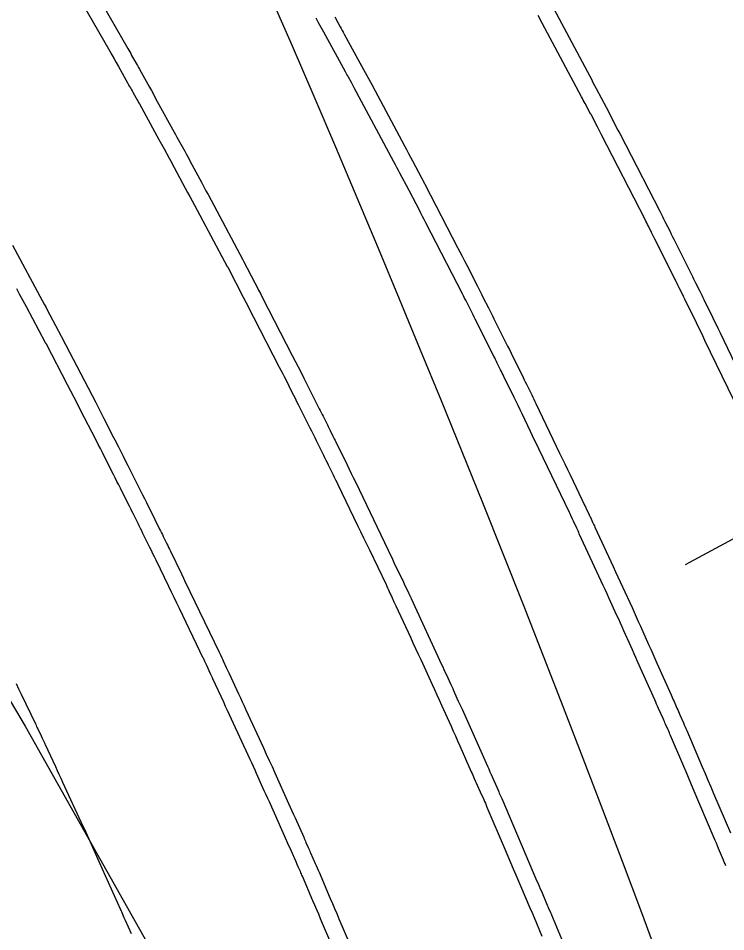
# Model space of a CAD drawing. Extents: x 954385 to 988206, y 1868364 to 1924553.
# Drawn here: x 957771.86 to 957809.26, y 1919849.5 to 1919897.82 of the extents above; entities that cross this region are included whole.
import ezdxf

# ---------------------------------------------------------------- set-up
doc = ezdxf.new("R2010")
doc.units = 0
for name, color, linetype in [('1', 7, 'Continuous'), ('Default', 7, 'Continuous'), ('Ex_Major Contours', 7, 'Continuous'), ('Ex_Minor Contours', 7, 'Continuous'), ('Perimeter', 7, 'Continuous'), ('Slopes', 7, 'Continuous')]:
    doc.layers.add(name, color=color, linetype=linetype)

msp = doc.modelspace()

# ---------------------------------------------------------------- linework, layer by layer
at = {"layer": '1'}
for points in [[(957775.981, 1919899.142), (957777.65, 1919896.221), (957777.701, 1919896.131), (957777.753, 1919896.04), (957777.804, 1919895.95), (957777.855, 1919895.859), (957778.059, 1919895.496), (957778.11, 1919895.405), (957778.16, 1919895.314), (957778.211, 1919895.223), (957778.262, 1919895.133), (957778.792, 1919894.182), (957778.897, 1919893.993), (957779.002, 1919893.804), (957779.107, 1919893.615), (957779.211, 1919893.426), (957780.108, 1919891.79), (957780.177, 1919891.664), (957780.247, 1919891.538), (957780.316, 1919891.412), (957780.385, 1919891.286), (957780.663, 1919890.782), (957780.732, 1919890.656), (957780.801, 1919890.53), (957780.87, 1919890.404), (957780.938, 1919890.277), (957781.457, 1919889.311), (957781.566, 1919889.107), (957781.675, 1919888.904), (957781.784, 1919888.7), (957781.892, 1919888.497), (957783.739, 1919885.038), (957783.752, 1919885.014), (957783.773, 1919884.973), (957783.776, 1919884.968), (957784.366, 1919883.83), (957784.465, 1919883.638), (957784.564, 1919883.447), (957784.663, 1919883.255), (957784.762, 1919883.063), (957786.348, 1919879.985), (957786.503, 1919879.685), (957786.656, 1919879.383), (957786.809, 1919879.082), (957786.961, 1919878.78), (957787.769, 1919877.169), (957787.819, 1919877.068), (957787.87, 1919876.967), (957787.921, 1919876.866), (957787.972, 1919876.765), (957788.202, 1919876.307), (957788.24, 1919876.233), (957788.276, 1919876.159), (957788.313, 1919876.085), (957788.35, 1919876.011), (957788.496, 1919875.716), (957788.533, 1919875.642), (957788.569, 1919875.568), (957788.606, 1919875.494), (957788.642, 1919875.42), (957789.24, 1919874.205), (957789.352, 1919873.977), (957789.463, 1919873.75), (957789.573, 1919873.522), (957789.683, 1919873.293), (957791.414, 1919869.686), (957791.491, 1919869.525), (957791.568, 1919869.364), (957791.646, 1919869.203), (957791.723, 1919869.042), (957792.105, 1919868.249), (957792.146, 1919868.163), (957792.188, 1919868.076), (957792.229, 1919867.99), (957792.27, 1919867.903), (957792.491, 1919867.431), (957792.526, 1919867.357), (957792.584, 1919867.234), (957792.595, 1919867.21), (957792.607, 1919867.185), (957792.618, 1919867.16), (957792.63, 1919867.136), (957794.243, 1919863.635), (957794.301, 1919863.508), (957794.36, 1919863.381), (957794.418, 1919863.254), (957794.477, 1919863.127), (957794.729, 1919862.583), (957794.779, 1919862.474), (957794.829, 1919862.365), (957794.878, 1919862.256), (957794.928, 1919862.146), (957795.124, 1919861.708), (957795.173, 1919861.599), (957795.222, 1919861.489), (957795.271, 1919861.38), (957795.32, 1919861.27), (957796.596, 1919858.416), (957796.663, 1919858.266), (957796.73, 1919858.115), (957796.796, 1919857.965), (957796.862, 1919857.814), (957797.226, 1919856.984), (957797.259, 1919856.91), (957797.291, 1919856.837), (957797.356, 1919856.69), (957797.372, 1919856.653), (957797.388, 1919856.616), (957797.404, 1919856.579), (957797.419, 1919856.543), (957799.283, 1919852.184), (957799.341, 1919852.049), (957799.399, 1919851.913), (957799.457, 1919851.778), (957799.515, 1919851.643), (957799.826, 1919850.918), (957799.844, 1919850.875), (957799.863, 1919850.832), (957799.881, 1919850.789), (957799.899, 1919850.745), (957799.989, 1919850.529), (957800.025, 1919850.443), (957800.043, 1919850.399), (957800.571, 1919849.133)], [(957800.031, 1919898.586), (957802.069, 1919894.758), (957802.157, 1919894.594), (957802.244, 1919894.43), (957802.332, 1919894.265), (957802.419, 1919894.101), (957802.938, 1919893.125), (957802.949, 1919893.103), (957802.976, 1919893.053), (957803.564, 1919891.908), (957803.662, 1919891.716), (957803.761, 1919891.525), (957803.859, 1919891.333), (957803.958, 1919891.142), (957805.775, 1919887.608), (957805.843, 1919887.475), (957805.911, 1919887.341), (957805.979, 1919887.207), (957806.046, 1919887.073), (957806.315, 1919886.535), (957806.382, 1919886.401), (957806.449, 1919886.266), (957806.516, 1919886.132), (957806.583, 1919885.998), (957807.45, 1919884.266), (957807.504, 1919884.156), (957807.559, 1919884.046), (957807.613, 1919883.936), (957807.667, 1919883.826), (957807.883, 1919883.386), (957807.937, 1919883.276), (957807.991, 1919883.166), (957808.045, 1919883.056), (957808.099, 1919882.946), (957808.574, 1919881.98), (957808.671, 1919881.782), (957808.767, 1919881.584), (957808.863, 1919881.386), (957808.958, 1919881.188), (957810.142, 1919878.715)], [(957788.597, 1919897.879), (957788.631, 1919897.817), (957788.876, 1919897.369), (957788.928, 1919897.273), (957788.981, 1919897.178), (957789.033, 1919897.083), (957789.085, 1919896.987), (957790.028, 1919895.268), (957790.203, 1919894.949), (957790.376, 1919894.63), (957790.548, 1919894.31), (957790.72, 1919893.99), (957792.279, 1919891.069), (957792.386, 1919890.87), (957792.492, 1919890.67), (957792.599, 1919890.471), (957792.705, 1919890.271), (957793.337, 1919889.084), (957793.348, 1919889.064), (957793.374, 1919889.013), (957795.085, 1919885.694), (957795.206, 1919885.461), (957795.326, 1919885.228), (957795.446, 1919884.995), (957795.566, 1919884.762), (957796.139, 1919883.648), (957796.212, 1919883.505), (957796.284, 1919883.362), (957796.357, 1919883.219), (957796.428, 1919883.076), (957796.715, 1919882.503), (957796.787, 1919882.36), (957796.858, 1919882.217), (957796.93, 1919882.073), (957797.002, 1919881.93), (957797.728, 1919880.481), (957797.823, 1919880.292), (957797.917, 1919880.102), (957798.011, 1919879.913), (957798.105, 1919879.723), (957798.553, 1919878.813), (957798.609, 1919878.699), (957798.666, 1919878.584), (957798.722, 1919878.47), (957798.778, 1919878.355), (957799.003, 1919877.897), (957799.06, 1919877.782), (957799.116, 1919877.667), (957799.171, 1919877.552), (957799.227, 1919877.437), (957800.481, 1919874.821), (957800.62, 1919874.533), (957800.758, 1919874.244), (957800.897, 1919873.955), (957801.035, 1919873.666), (957801.82, 1919872.027), (957801.842, 1919871.98), (957801.864, 1919871.933), (957801.887, 1919871.886), (957801.909, 1919871.838), (957802.019, 1919871.603), (957802.064, 1919871.508), (957802.086, 1919871.461), (957802.226, 1919871.163), (957802.257, 1919871.097), (957802.287, 1919871.031), (957802.318, 1919870.966), (957802.348, 1919870.9), (957803.309, 1919868.814), (957803.432, 1919868.548), (957803.554, 1919868.283), (957803.676, 1919868.018), (957803.798, 1919867.752), (957804.307, 1919866.646), (957804.418, 1919866.403), (957804.529, 1919866.159), (957804.639, 1919865.915), (957804.749, 1919865.671), (957805.185, 1919864.693), (957805.294, 1919864.449), (957805.403, 1919864.204), (957805.512, 1919863.96), (957805.622, 1919863.715), (957806.37, 1919862.042), (957806.409, 1919861.953), (957806.449, 1919861.865), (957806.488, 1919861.776), (957806.527, 1919861.687), (957806.682, 1919861.332), (957806.721, 1919861.243), (957806.76, 1919861.154), (957806.799, 1919861.065), (957806.838, 1919860.977), (957807.024, 1919860.551), (957807.068, 1919860.45), (957807.112, 1919860.349), (957807.156, 1919860.249), (957807.199, 1919860.148), (957808.016, 1919858.234), (957808.167, 1919857.881), (957808.317, 1919857.529), (957808.468, 1919857.176), (957808.619, 1919856.824), (957809.509, 1919854.741)], [(957771.554, 1919885.82), (957773.124, 1919882.894), (957773.226, 1919882.704), (957773.328, 1919882.514), (957773.43, 1919882.324), (957773.531, 1919882.134), (957774.135, 1919881.004), (957774.145, 1919880.984), (957774.171, 1919880.935), (957775.955, 1919877.491), (957776.063, 1919877.282), (957776.171, 1919877.074), (957776.279, 1919876.866), (957776.386, 1919876.657), (957776.904, 1919875.653), (957776.967, 1919875.529), (957777.03, 1919875.405), (957777.093, 1919875.282), (957777.156, 1919875.158), (957777.404, 1919874.661), (957777.467, 1919874.537), (957777.529, 1919874.413), (957777.591, 1919874.289), (957777.654, 1919874.165), (957778.433, 1919872.617), (957778.534, 1919872.416), (957778.635, 1919872.215), (957778.735, 1919872.015), (957778.834, 1919871.813), (957779.336, 1919870.8), (957779.383, 1919870.703), (957779.431, 1919870.606), (957779.479, 1919870.51), (957779.526, 1919870.413), (957779.717, 1919870.026), (957779.764, 1919869.929), (957779.812, 1919869.832), (957779.859, 1919869.735), (957779.905, 1919869.638), (957780.484, 1919868.432), (957780.596, 1919868.199), (957780.708, 1919867.966), (957780.82, 1919867.732), (957780.932, 1919867.499), (957782.475, 1919864.296), (957782.493, 1919864.258), (957782.511, 1919864.22), (957782.529, 1919864.182), (957782.547, 1919864.144), (957782.619, 1919863.992), (957782.654, 1919863.916), (957782.69, 1919863.84), (957782.859, 1919863.483), (957782.892, 1919863.411), (957782.926, 1919863.338), (957782.96, 1919863.266), (957782.993, 1919863.193), (957783.505, 1919862.083), (957783.602, 1919861.873), (957783.698, 1919861.664), (957783.795, 1919861.455), (957783.891, 1919861.246), (957784.822, 1919859.233), (957784.975, 1919858.902), (957785.127, 1919858.569), (957785.278, 1919858.237), (957785.428, 1919857.904), (957786.152, 1919856.288), (957786.238, 1919856.096), (957786.324, 1919855.904), (957786.41, 1919855.712), (957786.496, 1919855.52), (957786.951, 1919854.503), (957786.981, 1919854.435), (957787.011, 1919854.366), (957787.042, 1919854.298), (957787.072, 1919854.229), (957787.192, 1919853.954), (957787.222, 1919853.886), (957787.253, 1919853.817), (957787.283, 1919853.748), (957787.313, 1919853.68), (957787.561, 1919853.117), (957787.612, 1919853), (957787.663, 1919852.883), (957787.713, 1919852.766), (957787.763, 1919852.649), (957788.354, 1919851.268), (957788.469, 1919850.999), (957788.584, 1919850.73), (957788.699, 1919850.461), (957788.815, 1919850.192), (957789.993, 1919847.445)], [(957771.744, 1919862.627), (957771.88, 1919862.344), (957772.017, 1919862.061), (957772.769, 1919860.5), (957772.802, 1919860.432), (957772.834, 1919860.364), (957772.867, 1919860.296), (957772.899, 1919860.228), (957773.073, 1919859.858), (957773.131, 1919859.736), (957773.208, 1919859.573), (957773.227, 1919859.533), (957773.246, 1919859.492), (957773.265, 1919859.451), (957773.284, 1919859.41), (957773.822, 1919858.247), (957773.918, 1919858.039), (957774.014, 1919857.832), (957774.11, 1919857.624), (957774.206, 1919857.417), (957775.281, 1919855.094), (957775.354, 1919854.935), (957775.427, 1919854.775), (957775.499, 1919854.615), (957775.571, 1919854.456), (957775.859, 1919853.816), (957775.93, 1919853.656), (957776.002, 1919853.496), (957776.074, 1919853.336), (957776.146, 1919853.176), (957777.248, 1919850.719), (957777.27, 1919850.668), (957777.293, 1919850.617), (957777.316, 1919850.566), (957777.338, 1919850.515), (957777.45, 1919850.261), (957777.517, 1919850.108), (957777.822, 1919849.415)]]:
    msp.add_lwpolyline(points, dxfattribs=at)
at = {"layer": 'Default'}
msp.add_arc((956871.597, 1919501.221), 996.448, 12.648055, 34.075074, dxfattribs=at)
at = {"layer": 'Ex_Major Contours'}
msp.add_lwpolyline([(957789.139, 1919847.16), (957787.844, 1919850.195), (957787.742, 1919850.431), (957787.641, 1919850.668), (957787.54, 1919850.905), (957787.439, 1919851.142), (957786.885, 1919852.437), (957786.858, 1919852.5), (957786.831, 1919852.564), (957786.803, 1919852.627), (957786.775, 1919852.69), (957786.663, 1919852.942), (957786.607, 1919853.068), (957786.55, 1919853.194), (957786.281, 1919853.799), (957786.227, 1919853.921), (957786.173, 1919854.043), (957786.118, 1919854.164), (957786.064, 1919854.286), (957785.134, 1919856.367), (957785.05, 1919856.555), (957784.966, 1919856.742), (957784.882, 1919856.93), (957784.798, 1919857.118), (957784.463, 1919857.869), (957784.378, 1919858.056), (957784.294, 1919858.244), (957784.208, 1919858.431), (957784.122, 1919858.617), (957783.139, 1919860.746), (957783.034, 1919860.972), (957782.93, 1919861.198), (957782.825, 1919861.424), (957782.72, 1919861.65), (957782.155, 1919862.872), (957782.124, 1919862.939), (957782.092, 1919863.006), (957782.061, 1919863.074), (957782.03, 1919863.141), (957781.824, 1919863.588), (957781.724, 1919863.804), (957781.704, 1919863.847), (957781.684, 1919863.891), (957781.663, 1919863.934), (957781.643, 1919863.977), (957780.38, 1919866.596), (957780.241, 1919866.886), (957780.101, 1919867.176), (957779.961, 1919867.466), (957779.821, 1919867.756), (957779.143, 1919869.159), (957779.062, 1919869.327), (957778.98, 1919869.495), (957778.898, 1919869.663), (957778.816, 1919869.831), (957778.449, 1919870.576), (957778.385, 1919870.706), (957778.321, 1919870.836), (957778.257, 1919870.967), (957778.193, 1919871.097), (957777.936, 1919871.617), (957777.872, 1919871.747), (957777.808, 1919871.877), (957777.743, 1919872.007), (957777.678, 1919872.136), (957777.261, 1919872.963), (957777.17, 1919873.144), (957777.079, 1919873.325), (957776.988, 1919873.506), (957776.897, 1919873.688), (957776.423, 1919874.63), (957776.314, 1919874.847), (957776.204, 1919875.064), (957776.093, 1919875.281), (957775.981, 1919875.497), (957775.159, 1919877.086), (957774.985, 1919877.423), (957774.81, 1919877.76), (957774.636, 1919878.097), (957774.462, 1919878.433), (957773.351, 1919880.586), (957773.347, 1919880.593), (957773.343, 1919880.6), (957773.326, 1919880.626), (957773.315, 1919880.643), (957773.309, 1919880.653), (957772.29, 1919882.554), (957772.12, 1919882.872), (957771.949, 1919883.19), (957771.778, 1919883.508)], dxfattribs=at)
at = {"layer": 'Ex_Minor Contours'}
for points in [[(957774.648, 1919899.67), (957776.696, 1919896.082), (957776.811, 1919895.881), (957776.925, 1919895.679), (957777.039, 1919895.478), (957777.153, 1919895.276), (957777.748, 1919894.217), (957777.791, 1919894.14), (957777.834, 1919894.063), (957777.878, 1919893.986), (957777.921, 1919893.909), (957778.093, 1919893.602), (957778.136, 1919893.525), (957778.178, 1919893.448), (957778.221, 1919893.371), (957778.263, 1919893.294), (957779.297, 1919891.411), (957779.364, 1919891.287), (957779.432, 1919891.164), (957779.5, 1919891.04), (957779.568, 1919890.917), (957779.838, 1919890.423), (957779.906, 1919890.299), (957779.973, 1919890.175), (957780.04, 1919890.051), (957780.106, 1919889.927), (957780.691, 1919888.834), (957780.811, 1919888.61), (957780.93, 1919888.386), (957781.05, 1919888.163), (957781.17, 1919887.939), (957782.909, 1919884.695), (957782.914, 1919884.686), (957782.92, 1919884.678), (957782.946, 1919884.637), (957782.95, 1919884.63), (957782.951, 1919884.627), (957783.757, 1919883.062), (957783.892, 1919882.801), (957784.027, 1919882.539), (957784.162, 1919882.277), (957784.297, 1919882.016), (957785.662, 1919879.372), (957785.747, 1919879.207), (957785.831, 1919879.043), (957785.914, 1919878.878), (957785.998, 1919878.712), (957786.329, 1919878.051), (957786.412, 1919877.885), (957786.495, 1919877.72), (957786.578, 1919877.555), (957786.661, 1919877.389), (957787.278, 1919876.161), (957787.364, 1919875.991), (957787.448, 1919875.82), (957787.533, 1919875.65), (957787.617, 1919875.479), (957787.993, 1919874.716), (957788.057, 1919874.586), (957788.121, 1919874.455), (957788.185, 1919874.325), (957788.249, 1919874.195), (957788.505, 1919873.673), (957788.569, 1919873.543), (957788.632, 1919873.412), (957788.696, 1919873.282), (957788.759, 1919873.151), (957789.798, 1919870.995), (957789.954, 1919870.671), (957790.111, 1919870.346), (957790.267, 1919870.021), (957790.423, 1919869.696), (957791.305, 1919867.863), (957791.333, 1919867.805), (957791.36, 1919867.747), (957791.388, 1919867.688), (957791.415, 1919867.63), (957791.528, 1919867.385), (957791.552, 1919867.332), (957791.577, 1919867.279), (957791.601, 1919867.226), (957791.626, 1919867.173), (957791.724, 1919866.96), (957791.772, 1919866.853), (957791.822, 1919866.747), (957792.59, 1919865.08), (957792.727, 1919864.785), (957792.863, 1919864.489), (957792.999, 1919864.194), (957793.136, 1919863.898), (957793.745, 1919862.581), (957793.87, 1919862.31), (957793.993, 1919862.038), (957794.116, 1919861.766), (957794.238, 1919861.493), (957794.738, 1919860.374), (957794.853, 1919860.115), (957794.968, 1919859.857), (957795.084, 1919859.599), (957795.199, 1919859.341), (957795.812, 1919857.969), (957795.851, 1919857.88), (957795.891, 1919857.792), (957795.93, 1919857.703), (957795.97, 1919857.615), (957796.285, 1919856.907), (957796.468, 1919856.494), (957796.512, 1919856.395), (957796.555, 1919856.297), (957796.598, 1919856.198), (957796.64, 1919856.099), (957797.606, 1919853.832), (957797.748, 1919853.5), (957797.889, 1919853.168), (957798.031, 1919852.837), (957798.172, 1919852.505), (957798.911, 1919850.774), (957798.966, 1919850.644), (957799.021, 1919850.515), (957799.076, 1919850.385), (957799.13, 1919850.255), (957799.542, 1919849.267)], [(957809.268, 1919852.992), (957809.226, 1919853.092), (957809.184, 1919853.192), (957809.143, 1919853.292), (957808.884, 1919853.913), (957808.826, 1919854.05), (957808.769, 1919854.186), (957808.711, 1919854.323), (957808.653, 1919854.459), (957807.544, 1919857.063), (957807.417, 1919857.36), (957807.291, 1919857.656), (957807.165, 1919857.953), (957807.038, 1919858.25), (957806.345, 1919859.88), (957806.313, 1919859.955), (957806.28, 1919860.03), (957806.248, 1919860.105), (957806.215, 1919860.18), (957806.082, 1919860.478), (957806.049, 1919860.553), (957806.016, 1919860.627), (957805.983, 1919860.702), (957805.949, 1919860.777), (957805.711, 1919861.312), (957805.66, 1919861.427), (957805.609, 1919861.541), (957805.558, 1919861.655), (957805.507, 1919861.769), (957804.602, 1919863.801), (957804.511, 1919864.004), (957804.42, 1919864.207), (957804.33, 1919864.41), (957804.239, 1919864.614), (957803.877, 1919865.427), (957803.786, 1919865.63), (957803.695, 1919865.833), (957803.603, 1919866.036), (957803.51, 1919866.238), (957803.086, 1919867.158), (957802.985, 1919867.378), (957802.883, 1919867.599), (957802.781, 1919867.82), (957802.679, 1919868.04), (957801.521, 1919870.552), (957801.487, 1919870.626), (957801.453, 1919870.7), (957801.418, 1919870.774), (957801.384, 1919870.848), (957801.216, 1919871.215), (957801.162, 1919871.331), (957801.073, 1919871.525), (957801.055, 1919871.564), (957801.037, 1919871.603), (957801.019, 1919871.641), (957801, 1919871.68), (957799.379, 1919875.052), (957799.269, 1919875.28), (957799.16, 1919875.508), (957799.05, 1919875.736), (957798.941, 1919875.963), (957798.491, 1919876.9), (957798.388, 1919877.115), (957798.284, 1919877.33), (957798.179, 1919877.544), (957798.075, 1919877.758), (957797.532, 1919878.863), (957797.488, 1919878.953), (957797.444, 1919879.043), (957797.4, 1919879.133), (957797.355, 1919879.224), (957797.179, 1919879.584), (957797.135, 1919879.674), (957797.09, 1919879.764), (957797.046, 1919879.854), (957797.001, 1919879.944), (957796.019, 1919881.902), (957795.963, 1919882.014), (957795.907, 1919882.126), (957795.851, 1919882.238), (957795.795, 1919882.349), (957795.571, 1919882.797), (957795.515, 1919882.909), (957795.458, 1919883.021), (957795.401, 1919883.133), (957795.344, 1919883.244), (957793.407, 1919887.005), (957793.321, 1919887.172), (957793.236, 1919887.338), (957793.15, 1919887.505), (957793.064, 1919887.672), (957792.552, 1919888.669), (957792.548, 1919888.675), (957792.54, 1919888.687), (957792.522, 1919888.716), (957792.516, 1919888.726), (957792.51, 1919888.737), (957792.037, 1919889.622), (957791.958, 1919889.772), (957791.878, 1919889.921), (957791.798, 1919890.07), (957791.718, 1919890.22), (957789.626, 1919894.132), (957789.587, 1919894.204), (957789.549, 1919894.275), (957789.51, 1919894.347), (957789.471, 1919894.419), (957789.315, 1919894.705), (957789.276, 1919894.776), (957789.236, 1919894.848), (957789.197, 1919894.919), (957789.158, 1919894.991), (957788.009, 1919897.09), (957787.874, 1919897.337), (957787.738, 1919897.583), (957787.601, 1919897.83)], [(957809.682, 1919877.613), (957808.161, 1919880.78), (957808.049, 1919881.014), (957807.936, 1919881.247), (957807.823, 1919881.48), (957807.709, 1919881.713), (957807.097, 1919882.961), (957807.024, 1919883.111), (957806.951, 1919883.26), (957806.805, 1919883.559), (957806.769, 1919883.633), (957806.732, 1919883.708), (957806.695, 1919883.782), (957806.658, 1919883.857), (957805.518, 1919886.135), (957805.432, 1919886.308), (957805.345, 1919886.481), (957805.173, 1919886.827), (957805.129, 1919886.913), (957805.086, 1919887), (957805.042, 1919887.086), (957804.998, 1919887.172), (957802.695, 1919891.652), (957802.641, 1919891.758), (957802.587, 1919891.864), (957802.532, 1919891.97), (957802.478, 1919892.076), (957802.158, 1919892.699), (957802.155, 1919892.705), (957802.151, 1919892.711), (957802.148, 1919892.717), (957802.144, 1919892.723), (957802.121, 1919892.76), (957802.116, 1919892.768), (957801.829, 1919893.308), (957801.781, 1919893.398), (957801.732, 1919893.488), (957801.684, 1919893.579), (957801.636, 1919893.669), (957799.562, 1919897.555), (957799.343, 1919897.966)]]:
    msp.add_lwpolyline(points, dxfattribs=at)
at = {"layer": 'Perimeter'}
msp.add_lwpolyline([(957747.481, 1919902.179), (957772.218, 1919860.37), (957786.04, 1919835.827), (957802.011, 1919804.293), (957817.372, 1919769.232), (957831.573, 1919731.267)], dxfattribs=at)
at = {"layer": 'Slopes'}
msp.add_lwpolyline([(957807.131, 1919868.928), (957927.772, 1919933.944), (957924.621, 1919928.838), (957927.772, 1919933.944), (957921.774, 1919934.12)], dxfattribs=at)

doc.saveas('drawing.dxf')
